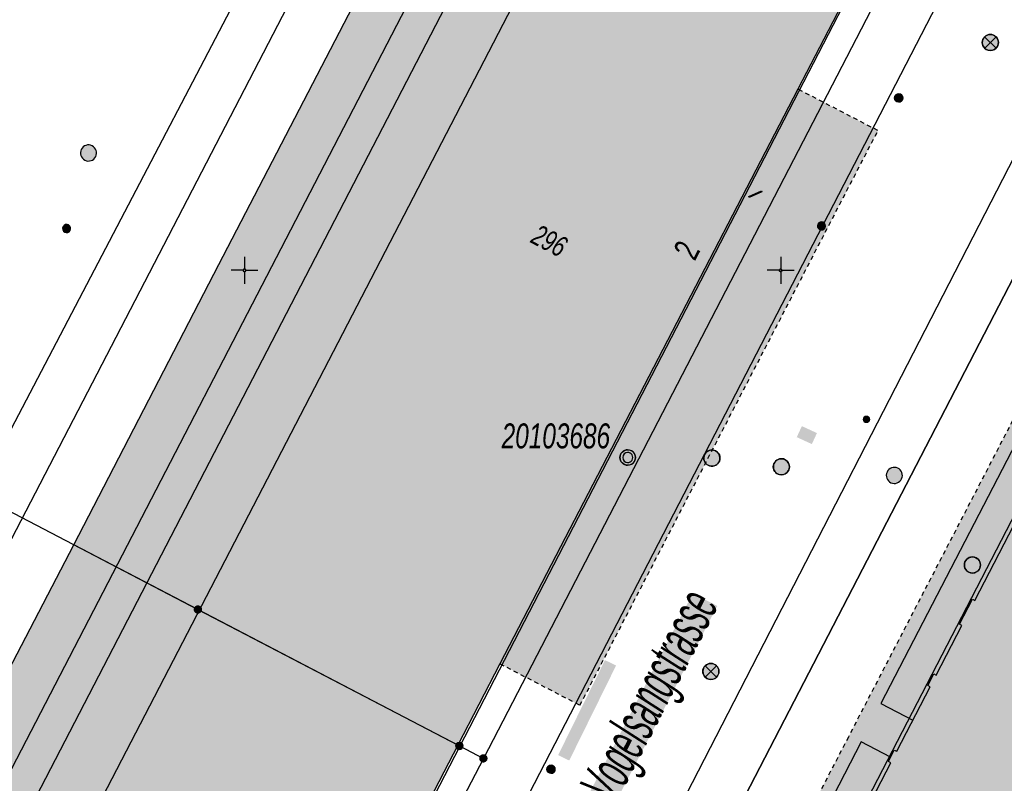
# Model space of a CAD drawing. Header units: metres. Extents: x 2695560 to 2696939, y 1260491 to 1262050.
# Tile 979 of 1005: x 2696740 to 2696786, y 1261601 to 1261636. Entities that reach past the tile are written whole.
import ezdxf

# ---------------------------------------------------------------- set-up
doc = ezdxf.new("R2010")
doc.units = ezdxf.units.M
doc.linetypes.add('AUSGEZOGEN', pattern=[0])
doc.linetypes.add('VERDECKT2_S2', pattern=[0.36, 0.2, -0.16])
for name, color, linetype in [('XR$1$AV_Flächen (EO)', 7, 'AUSGEZOGEN'), ('XR$1$AV_Gebäudeflächen (BB)', 7, 'AUSGEZOGEN'), ('XR$1$AV_Gebäudeflächen (EO)', 7, 'AUSGEZOGEN'), ('XR$1$AV_Grenzpunkte', 7, 'AUSGEZOGEN'), ('XR$1$AV_Haus-Nr.', 7, 'AUSGEZOGEN'), ('XR$1$AV_Koordinatennetzpunkte', 7, 'AUSGEZOGEN'), ('XR$1$AV_Lagefixpunkt-Nr.', 7, 'AUSGEZOGEN'), ('XR$1$AV_Lagefixpunkte', 7, 'AUSGEZOGEN'), ('XR$1$AV_Linien (BB)', 7, 'AUSGEZOGEN'), ('XR$1$AV_Linien (EO)', 7, 'AUSGEZOGEN'), ('XR$1$AV_Strassennamen', 7, 'AUSGEZOGEN'), ('XR$1$AV_Versicherung-Nr.', 7, 'AUSGEZOGEN'), ('XR$1$AW_LK_Schachtdeckel', 24, 'AUSGEZOGEN'), ('XR$1$EW_LK_Knoten', 1, 'AUSGEZOGEN'), ('XR$1$Liegenschaftsgrenzen', 7, 'AUSGEZOGEN'), ('XR$1$PFAV', 255, 'AUSGEZOGEN'), ('XR$1$PFAW', 255, 'AUSGEZOGEN'), ('XR$1$PFEW', 255, 'AUSGEZOGEN'), ('XR$1$PFWA', 255, 'AUSGEZOGEN'), ('XR$1$RAEW', 8, 'AUSGEZOGEN'), ('XR$1$RP_Abstandslinie', 7, 'AUSGEZOGEN'), ('XR$1$WA_LK_Absperrarmatur', 171, 'AUSGEZOGEN'), ('XR$1$WA_LK_Hydrant', 171, 'AUSGEZOGEN'), ('XR$1$WA_LK_Rohrleitungsteil', 171, 'AUSGEZOGEN')]:
    doc.layers.add(name, color=color, linetype=linetype)
doc.styles.add('ARIAL', font='arial.ttf')

# ---------------------------------------------------------------- blocks, each defined once
blk = doc.blocks.new('COMPLEXOBJECT_22')
at = {"layer": 'XR$1$AV_Linien (BB)', "color": 7, "linetype": 'AUSGEZOGEN', "transparency": 33554687}
blk.add_lwpolyline([(6763.35, 11581.2), (6796.32, 11644.88), (6796.886, 11651.676)], dxfattribs=at)
blk = doc.blocks.new('COMPLEXOBJECT_758')
at = {"layer": 'XR$1$AV_Linien (BB)', "color": 7, "linetype": 'AUSGEZOGEN', "transparency": 33554687}
blk.add_line((6761.183, 11582.272), (6790.125, 11638.54), dxfattribs=at)
blk = doc.blocks.new('COMPLEXOBJECT_773')
at = {"layer": 'XR$1$AV_Linien (BB)', "color": 7, "linetype": 'AUSGEZOGEN', "transparency": 33554687}
blk.add_lwpolyline([(6782.999, 11639.394), (6782.52, 11637.853), (6741.857, 11559.179), (6749.346, 11555.279)], dxfattribs=at)
blk = doc.blocks.new('COMPLEXOBJECT_1240')
at = {"layer": 'XR$1$Liegenschaftsgrenzen', "color": 7, "linetype": 'AUSGEZOGEN', "transparency": 33554687}
blk.add_lwpolyline([(6797.89, 11663.71), (6796.32, 11644.88), (6763.35, 11581.2)], dxfattribs=at)
blk = doc.blocks.new('BWAV1')
at = {"layer": 'XR$1$PFAV', "transparency": 33554687}
blk.add_hatch(color=7, dxfattribs=at).paths.add_polyline_path([(0.67, 0), (0.656, 0.135), (0.616, 0.264), (0.55, 0.383), (0.462, 0.486), (0.354, 0.569), (0.233, 0.628), (0.101, 0.662), (-0.034, 0.669), (-0.168, 0.649), (-0.295, 0.602), (-0.41, 0.53), (-0.508, 0.436), (-0.586, 0.325), (-0.639, 0.201), (-0.667, 0.068), (-0.667, -0.068), (-0.639, -0.201), (-0.586, -0.325), (-0.508, -0.436), (-0.41, -0.53), (-0.295, -0.602), (-0.168, -0.649), (-0.034, -0.669), (0.101, -0.662), (0.233, -0.628), (0.354, -0.569), (0.462, -0.486), (0.55, -0.383), (0.616, -0.264), (0.656, -0.135)])
at = {"color": 7, "transparency": 33554687}
for radius, start, end in [(0.5, 91.19481, 268.80519), (0.326, 91.19481, 268.80519), (0.5, 268.80519, 91.19481), (0.326, 268.80519, 91.19481)]:
    blk.add_arc((0, 0), radius, start, end, dxfattribs=at)
at = {"layer": 'XR$1$PFAV', "transparency": 33554687}
blk.add_circle((0, 0), 0.5, dxfattribs=at)
blk = doc.blocks.new('BWAV20')
at = {"true_color": 0x000000, "transparency": 33554687}
blk.add_hatch(color=18, dxfattribs=at).paths.add_polyline_path([(0.17, 0), (0.16, 0.03), (0.15, 0.07), (0.14, 0.1), (0.11, 0.12), (0.09, 0.14), (0.06, 0.16), (0.03, 0.16), (-0.01, 0.17), (-0.04, 0.16), (-0.07, 0.15), (-0.1, 0.13), (-0.13, 0.11), (-0.15, 0.08), (-0.16, 0.05), (-0.17, 0.02), (-0.17, -0.02), (-0.16, -0.05), (-0.15, -0.08), (-0.13, -0.11), (-0.1, -0.13), (-0.07, -0.15), (-0.04, -0.16), (-0.01, -0.17), (0.03, -0.16), (0.06, -0.16), (0.09, -0.14), (0.11, -0.12), (0.14, -0.1), (0.15, -0.07), (0.16, -0.03)])
at = {"layer": 'XR$1$PFAV', "transparency": 33554687}
blk.add_hatch(color=7, dxfattribs=at).paths.add_polyline_path([(0.5, 0), (0.49, 0.1), (0.46, 0.2), (0.41, 0.29), (0.34, 0.36), (0.26, 0.42), (0.17, 0.47), (0.08, 0.49), (-0.03, 0.5), (-0.13, 0.48), (-0.22, 0.45), (-0.31, 0.4), (-0.38, 0.33), (-0.44, 0.24), (-0.48, 0.15), (-0.5, 0.05), (-0.5, -0.05), (-0.48, -0.15), (-0.44, -0.24), (-0.38, -0.33), (-0.31, -0.4), (-0.22, -0.45), (-0.13, -0.48), (-0.03, -0.5), (0.08, -0.49), (0.17, -0.47), (0.26, -0.42), (0.34, -0.36), (0.41, -0.29), (0.46, -0.2), (0.49, -0.1)])
blk = doc.blocks.new('BAV15')
at = {"layer": 'XR$1$PFAV', "transparency": 33554687}
blk.add_hatch(color=7, dxfattribs=at).paths.add_polyline_path([(0.5, 0), (0.49, 0.1), (0.46, 0.2), (0.41, 0.29), (0.34, 0.36), (0.26, 0.42), (0.17, 0.47), (0.08, 0.49), (-0.03, 0.5), (-0.13, 0.48), (-0.22, 0.45), (-0.31, 0.4), (-0.38, 0.33), (-0.44, 0.24), (-0.48, 0.15), (-0.5, 0.05), (-0.5, -0.05), (-0.48, -0.15), (-0.44, -0.24), (-0.38, -0.33), (-0.31, -0.4), (-0.22, -0.45), (-0.13, -0.48), (-0.03, -0.5), (0.08, -0.49), (0.17, -0.47), (0.26, -0.42), (0.34, -0.36), (0.41, -0.29), (0.46, -0.2), (0.49, -0.1)])
at = {"color": 7, "transparency": 33554687}
for start, end in [(90, 270), (270, 90)]:
    blk.add_arc((0, 0), 0.5, start, end, dxfattribs=at)
at = {"layer": 'XR$1$PFAV', "transparency": 33554687}
blk.add_circle((0, 0), 0.5, dxfattribs=at)
blk = doc.blocks.new('BAV2041')
at = {"color": 7, "transparency": 33554687}
for p, q in [((0, 0.5), (0, 0.05)), ((-0.05, 0), (-0.5, 0)), ((0.05, 0), (0.5, 0)), ((0, -0.05), (0, -0.5))]:
    blk.add_line(p, q, dxfattribs=at)
blk.add_circle((0, 0), 0.05, dxfattribs=at)
for start, end in [(90, 270), (270, 90)]:
    blk.add_arc((0, 0), 0.05, start, end, dxfattribs=at)
blk = doc.blocks.new('BAW2082')
at = {"layer": 'XR$1$PFAW', "transparency": 33554687}
blk.add_hatch(color=7, dxfattribs=at).paths.add_polyline_path([(0.509, -0.003), (0.499, 0.098), (0.469, 0.194), (0.42, 0.283), (0.354, 0.359), (0.274, 0.421), (0.183, 0.466), (0.085, 0.491), (-0.016, 0.496), (-0.116, 0.481), (-0.211, 0.446), (-0.297, 0.392), (-0.37, 0.323), (-0.428, 0.24), (-0.468, 0.147), (-0.488, 0.047), (-0.488, -0.054), (-0.468, -0.153), (-0.428, -0.246), (-0.37, -0.329), (-0.297, -0.398), (-0.211, -0.452), (-0.116, -0.487), (-0.016, -0.502), (0.085, -0.497), (0.183, -0.472), (0.274, -0.427), (0.354, -0.366), (0.42, -0.289), (0.469, -0.2), (0.499, -0.104)])
at = {"transparency": 33554687}
for start, end in [(91.19481, 268.80519), (268.80519, 91.19481)]:
    blk.add_arc((0.01, 0), 0.5, start, end, dxfattribs=at)
at = {"layer": 'XR$1$PFAW', "transparency": 33554687}
blk.add_circle((0.009, -0.003), 0.5, dxfattribs=at)
blk = doc.blocks.new('BAW2088')
at = {"layer": 'XR$1$PFAW', "transparency": 33554687}
blk.add_hatch(color=253, dxfattribs=at).paths.add_polyline_path([(0.51, 0), (0.5, 0.101), (0.47, 0.197), (0.421, 0.286), (0.355, 0.362), (0.275, 0.424), (0.184, 0.469), (0.086, 0.494), (-0.015, 0.499), (-0.115, 0.484), (-0.21, 0.449), (-0.296, 0.395), (-0.369, 0.326), (-0.427, 0.243), (-0.467, 0.15), (-0.487, 0.051), (-0.487, -0.051), (-0.467, -0.15), (-0.427, -0.243), (-0.369, -0.326), (-0.296, -0.395), (-0.21, -0.449), (-0.115, -0.484), (-0.015, -0.499), (0.086, -0.494), (0.184, -0.469), (0.275, -0.424), (0.355, -0.362), (0.421, -0.286), (0.47, -0.197), (0.5, -0.101)])
at = {"transparency": 33554687}
for start, end in [(91.19481, 268.80519), (268.80519, 91.19481)]:
    blk.add_arc((0.01, 0), 0.5, start, end, dxfattribs=at)
at = {"layer": 'XR$1$PFAW', "transparency": 33554687}
blk.add_circle((0.01, 0), 0.5, dxfattribs=at)
blk = doc.blocks.new('BAW2081')
at = {"layer": 'XR$1$PFAW', "transparency": 33554687}
blk.add_hatch(color=7, dxfattribs=at).paths.add_polyline_path([(0.5, 0), (0.49, 0.1), (0.46, 0.2), (0.41, 0.29), (0.34, 0.36), (0.26, 0.42), (0.17, 0.47), (0.08, 0.49), (-0.03, 0.5), (-0.13, 0.48), (-0.22, 0.45), (-0.31, 0.4), (-0.38, 0.33), (-0.44, 0.24), (-0.48, 0.15), (-0.5, 0.05), (-0.5, -0.05), (-0.48, -0.15), (-0.44, -0.24), (-0.38, -0.33), (-0.31, -0.4), (-0.22, -0.45), (-0.13, -0.48), (-0.03, -0.5), (0.08, -0.49), (0.17, -0.47), (0.26, -0.42), (0.34, -0.36), (0.41, -0.29), (0.46, -0.2), (0.49, -0.1)])
at = {"transparency": 33554687}
blk.add_line((-0.43, -0.25), (0, 0), dxfattribs=at)
blk.add_lwpolyline([(0, 0.5), (0, 0), (0.43, -0.25)], dxfattribs=at)
for start, end in [(90, 180), (180, 270), (0, 90), (270, 0)]:
    blk.add_arc((0, 0), 0.5, start, end, dxfattribs=at)
at = {"layer": 'XR$1$PFAW', "transparency": 33554687}
blk.add_circle((0, 0), 0.5, dxfattribs=at)
blk = doc.blocks.new('BWA2013')
at = {"true_color": 0x000000, "transparency": 33554687}
blk.add_hatch(color=18, dxfattribs=at).paths.add_polyline_path([(-0.291, -0.409), (0.352, 0.357), (0.291, 0.409), (-0.352, -0.357)])
at = {"transparency": 33554687}
blk.add_lwpolyline([(-0.291, -0.409), (-0.352, -0.357), (0.291, 0.409), (0.352, 0.357), (-0.291, -0.409)], close=True, dxfattribs=at)
blk = doc.blocks.new('BWA957')
at = {"true_color": 0x000000, "transparency": 33554687}
blk.add_hatch(color=18, dxfattribs=at).paths.add_polyline_path([(0.5, 0), (0.49, 0.101), (0.459, 0.197), (0.41, 0.286), (0.344, 0.362), (0.264, 0.424), (0.174, 0.469), (0.076, 0.494), (-0.025, 0.499), (-0.125, 0.484), (-0.22, 0.449), (-0.306, 0.395), (-0.379, 0.326), (-0.437, 0.243), (-0.477, 0.15), (-0.497, 0.051), (-0.497, -0.051), (-0.477, -0.15), (-0.437, -0.243), (-0.379, -0.326), (-0.306, -0.395), (-0.22, -0.449), (-0.125, -0.484), (-0.025, -0.499), (0.076, -0.494), (0.174, -0.469), (0.264, -0.424), (0.344, -0.362), (0.41, -0.286), (0.459, -0.197), (0.49, -0.101)])
at = {"transparency": 33554687}
for start, end in [(90, 180), (180, 270), (0, 90), (270, 0)]:
    blk.add_arc((0, 0), 0.5, start, end, dxfattribs=at)
blk = doc.blocks.new('BWA965')
at = {"layer": 'XR$1$PFWA', "transparency": 33554687}
blk.add_hatch(color=7, dxfattribs=at).paths.add_polyline_path([(0, 0.5), (-0.05, 0.5), (-0.1, 0.49), (-0.15, 0.48), (-0.2, 0.46), (-0.24, 0.44), (-0.29, 0.41), (-0.33, 0.38), (-0.36, 0.34), (-0.4, 0.31), (-0.42, 0.26), (-0.45, 0.22), (-0.47, 0.17), (-0.48, 0.13), (-0.49, 0.08), (-0.5, 0.03), (-0.5, -0.03), (-0.49, -0.08), (-0.48, -0.13), (-0.47, -0.17), (-0.45, -0.22), (-0.42, -0.26), (-0.4, -0.31), (-0.36, -0.34), (-0.33, -0.38), (-0.29, -0.41), (-0.24, -0.44), (-0.2, -0.46), (-0.15, -0.48), (-0.1, -0.49), (-0.05, -0.5), (0, -0.5), (0.05, -0.5), (0.1, -0.49), (0.15, -0.48), (0.2, -0.46), (0.24, -0.44), (0.29, -0.41), (0.33, -0.38), (0.36, -0.34), (0.4, -0.31), (0.42, -0.26), (0.45, -0.22), (0.47, -0.17), (0.48, -0.13), (0.49, -0.08), (0.5, -0.03), (0.5, 0.03), (0.49, 0.08), (0.48, 0.13), (0.47, 0.17), (0.45, 0.22), (0.42, 0.26), (0.4, 0.31), (0.36, 0.34), (0.33, 0.38), (0.29, 0.41), (0.24, 0.44), (0.2, 0.46), (0.15, 0.48), (0.1, 0.49), (0.05, 0.5)])
at = {"transparency": 33554687}
blk.add_line((0, 0.5), (0, -0.5), dxfattribs=at)
for start, end in [(90, 270), (270, 90)]:
    blk.add_arc((0, 0), 0.5, start, end, dxfattribs=at)
blk = doc.blocks.new('BEWLP2549_S')
at = {"layer": 'XR$1$PFEW', "transparency": 33554687}
blk.add_hatch(color=7, dxfattribs=at).paths.add_polyline_path([(0.5, 0), (0.49, 0.101), (0.459, 0.197), (0.41, 0.286), (0.344, 0.362), (0.264, 0.424), (0.174, 0.469), (0.076, 0.494), (-0.025, 0.499), (-0.125, 0.484), (-0.22, 0.449), (-0.306, 0.395), (-0.379, 0.326), (-0.437, 0.243), (-0.477, 0.15), (-0.497, 0.051), (-0.497, -0.051), (-0.477, -0.15), (-0.437, -0.243), (-0.379, -0.326), (-0.306, -0.395), (-0.22, -0.449), (-0.125, -0.484), (-0.025, -0.499), (0.076, -0.494), (0.174, -0.469), (0.264, -0.424), (0.344, -0.362), (0.41, -0.286), (0.459, -0.197), (0.49, -0.101)])
at = {"color": 1, "transparency": 33554687}
for p, q in [((0.354, -0.354), (-0.354, 0.354)), ((-0.354, -0.354), (0.354, 0.354))]:
    blk.add_line(p, q, dxfattribs=at)
for start, end in [(91.38095, 268.61905), (268.61905, 91.38095)]:
    blk.add_arc((0, 0), 0.5, start, end, dxfattribs=at)
at = {"layer": 'XR$1$PFEW', "transparency": 33554687}
blk.add_circle((0, 0), 0.5, dxfattribs=at)
blk = doc.blocks.new('BEW957')
at = {"layer": 'XR$1$RAEW', "transparency": 33554687}
blk.add_hatch(color=1, dxfattribs=at).paths.add_polyline_path([(-0.5, 0), (-0.5, -0.05), (-0.49, -0.1), (-0.48, -0.15), (-0.46, -0.2), (-0.44, -0.24), (-0.41, -0.29), (-0.38, -0.33), (-0.34, -0.36), (-0.31, -0.4), (-0.26, -0.42), (-0.22, -0.45), (-0.17, -0.47), (-0.13, -0.48), (-0.08, -0.49), (-0.03, -0.5), (0.03, -0.5), (0.08, -0.49), (0.13, -0.48), (0.17, -0.47), (0.22, -0.45), (0.26, -0.42), (0.31, -0.4), (0.34, -0.36), (0.38, -0.33), (0.41, -0.29), (0.44, -0.24), (0.46, -0.2), (0.48, -0.15), (0.49, -0.1), (0.5, -0.05), (0.5, 0), (0.5, 0.05), (0.49, 0.1), (0.48, 0.15), (0.46, 0.2), (0.44, 0.24), (0.41, 0.29), (0.38, 0.33), (0.34, 0.36), (0.31, 0.4), (0.26, 0.42), (0.22, 0.45), (0.17, 0.47), (0.13, 0.48), (0.08, 0.49), (0.03, 0.5), (-0.03, 0.5), (-0.08, 0.49), (-0.13, 0.48), (-0.17, 0.47), (-0.22, 0.45), (-0.26, 0.42), (-0.31, 0.4), (-0.34, 0.36), (-0.38, 0.33), (-0.41, 0.29), (-0.44, 0.24), (-0.46, 0.2), (-0.48, 0.15), (-0.49, 0.1), (-0.5, 0.05)])
at = {"color": 1, "transparency": 33554687}
for start, end in [(90, 180), (180, 270), (0, 90), (270, 0)]:
    blk.add_arc((0, 0), 0.5, start, end, dxfattribs=at)
at = {"layer": 'XR$1$RAEW', "color": 1, "transparency": 33554687}
blk.add_circle((0, 0), 0.5, dxfattribs=at)

msp = doc.modelspace()

# ---------------------------------------------------------------- hatches: boundary and pattern name
at = {"transparency": 33554687}
for points in [[(2696776.958, 1261617.548), (2696776.721, 1261617.034), (2696777.424, 1261616.71), (2696777.661, 1261617.224)], [(2696762.962, 1261617.098), (2696762.962, 1261616.495), (2696766.885, 1261616.495), (2696766.885, 1261617.098)], [(2696764.279, 1261595.087), (2696765.42, 1261594.496), (2696773.015, 1261609.165), (2696771.874, 1261609.756)], [(2696765.596, 1261602.215), (2696766.113, 1261601.96), (2696768.296, 1261606.387), (2696767.779, 1261606.642)], [(2696768.098, 1261601.745), (2696768.612, 1261601.508), (2696769.108, 1261602.583), (2696768.594, 1261602.82)]]:
    msp.add_hatch(color=7, dxfattribs=at).paths.add_polyline_path(points)
at = {"layer": 'XR$1$AV_Gebäudeflächen (BB)', "true_color": 0xd2d2d2, "transparency": 33554687}
for points in [[(2696743.01, 1261612.021), (2696748.8, 1261609), (2696760.915, 1261602.679), (2696762.882, 1261606.471), (2696776.775, 1261633.257), (2696782.86, 1261644.99), (2696770.798, 1261651.301), (2696768.5, 1261646.863), (2696762.641, 1261649.897), (2696760.322, 1261645.422), (2696749.78, 1261625.082)], [(2696785.155, 1261564.707), (2696785.596, 1261564.718), (2696785.594, 1261564.804), (2696811.467, 1261565.444), (2696811.469, 1261565.359), (2696811.91, 1261565.37), (2696811.782, 1261569.331), (2696816.113, 1261569.387), (2696816.732, 1261572.724), (2696819.226, 1261572.508), (2696820.817, 1261591.663), (2696807.655, 1261592.776), (2696806.53, 1261579.427), (2696809.72, 1261579.145), (2696810.715, 1261579.057), (2696810.49, 1261576.427), (2696808.504, 1261576.384), (2696808.68, 1261578.206), (2696807.122, 1261578.356), (2696806.929, 1261576.355), (2696806.914, 1261576.195), (2696789.631, 1261575.686), (2696786.64, 1261577.238), (2696799.41, 1261601.945), (2696801.568, 1261601.006), (2696808.556, 1261598.044), (2696809.216, 1261597.746), (2696821.271, 1261596.701), (2696823.612, 1261624.745), (2696823.616, 1261624.791), (2696815.954, 1261625.547), (2696818.002, 1261649.856), (2696810.875, 1261650.437), (2696800.527, 1261651.261), (2696799.102, 1261633.688), (2696797.348, 1261630.729), (2696797.016, 1261626.864), (2696795.024, 1261622.846), (2696792.86, 1261623.959), (2696792.905, 1261624.048), (2696792.549, 1261624.231), (2696792.273, 1261623.698), (2696792.388, 1261623.638), (2696790.13, 1261619.278), (2696790.015, 1261619.338), (2696789.739, 1261618.805), (2696789.854, 1261618.745), (2696787.573, 1261614.341), (2696787.458, 1261614.401), (2696787.177, 1261613.859), (2696787.293, 1261613.799), (2696785.026, 1261609.422), (2696784.91, 1261609.481), (2696784.303, 1261608.309), (2696784.418, 1261608.249), (2696783.223, 1261605.941), (2696783.107, 1261606), (2696782.827, 1261605.459), (2696782.942, 1261605.399), (2696781.383, 1261602.389), (2696781.268, 1261602.449), (2696780.992, 1261601.916), (2696781.107, 1261601.856), (2696779.553, 1261598.855), (2696779.437, 1261598.914), (2696779.161, 1261598.382), (2696779.282, 1261598.331), (2696777.718, 1261595.312), (2696777.602, 1261595.371), (2696777.327, 1261594.839), (2696777.442, 1261594.779), (2696775.878, 1261591.76), (2696775.763, 1261591.819), (2696775.487, 1261591.287), (2696775.602, 1261591.227), (2696774.039, 1261588.208), (2696773.923, 1261588.268), (2696773.647, 1261587.735), (2696773.763, 1261587.675), (2696772.199, 1261584.656), (2696772.084, 1261584.716), (2696771.808, 1261584.183), (2696771.923, 1261584.123), (2696770.355, 1261581.095), (2696770.24, 1261581.155), (2696769.964, 1261580.622), (2696770.079, 1261580.562), (2696768.516, 1261577.543), (2696768.4, 1261577.603), (2696768.124, 1261577.07), (2696768.24, 1261577.01), (2696767.049, 1261574.711), (2696766.933, 1261574.77), (2696766.321, 1261573.589), (2696764.39, 1261569.86), (2696776.38, 1261563.65), (2696776.81, 1261564.5), (2696777.026, 1261564.868), (2696785.147, 1261565.028)], [(2696760.915, 1261602.679), (2696748.8, 1261609), (2696743.01, 1261612.021), (2696729.989, 1261587.004), (2696721.948, 1261571.382), (2696727.74, 1261568.38), (2696739.866, 1261562.093), (2696741.496, 1261565.236), (2696751.132, 1261583.815), (2696752.337, 1261583.19), (2696753.947, 1261586.298), (2696752.743, 1261586.922), (2696759.377, 1261599.712)]]:
    msp.add_hatch(color=254, dxfattribs=at).paths.add_polyline_path(points)
at = {"layer": 'XR$1$AV_Gebäudeflächen (EO)', "true_color": 0xebebeb, "transparency": 33554687}
for points in [[(2696764.39, 1261569.86), (2696766.933, 1261574.77), (2696767.049, 1261574.711), (2696768.24, 1261577.01), (2696768.124, 1261577.07), (2696768.4, 1261577.603), (2696768.516, 1261577.543), (2696770.079, 1261580.562), (2696769.964, 1261580.622), (2696770.24, 1261581.155), (2696770.355, 1261581.095), (2696771.923, 1261584.123), (2696771.808, 1261584.183), (2696772.084, 1261584.716), (2696772.199, 1261584.656), (2696773.763, 1261587.675), (2696773.647, 1261587.735), (2696773.923, 1261588.268), (2696774.039, 1261588.208), (2696775.602, 1261591.227), (2696775.487, 1261591.287), (2696775.763, 1261591.819), (2696775.878, 1261591.76), (2696777.442, 1261594.779), (2696777.327, 1261594.839), (2696777.602, 1261595.371), (2696777.718, 1261595.312), (2696779.282, 1261598.331), (2696779.161, 1261598.382), (2696779.437, 1261598.914), (2696779.553, 1261598.855), (2696781.107, 1261601.856), (2696780.992, 1261601.916), (2696781.268, 1261602.449), (2696781.383, 1261602.389), (2696782.942, 1261605.399), (2696782.827, 1261605.459), (2696783.107, 1261606), (2696783.223, 1261605.941), (2696784.418, 1261608.249), (2696784.303, 1261608.309), (2696784.91, 1261609.481), (2696785.026, 1261609.422), (2696787.293, 1261613.799), (2696787.177, 1261613.859), (2696787.458, 1261614.401), (2696787.573, 1261614.341), (2696789.854, 1261618.745), (2696789.739, 1261618.805), (2696790.015, 1261619.338), (2696790.13, 1261619.278), (2696792.388, 1261623.638), (2696792.273, 1261623.698), (2696792.549, 1261624.231), (2696792.905, 1261624.048), (2696792.86, 1261623.959), (2696795.024, 1261622.846), (2696797.016, 1261626.864), (2696797.348, 1261630.729), (2696799.102, 1261633.688), (2696800.527, 1261651.261), (2696797.856, 1261651.486), (2696797.788, 1261650.663), (2696797.276, 1261650.706), (2696795.946, 1261635.025), (2696791.26, 1261626.435), (2696779.126, 1261603.056), (2696764.615, 1261575.093), (2696764.953, 1261574.922), (2696762.767, 1261570.614), (2696764.355, 1261569.792)], [(2696766.612, 1261604.536), (2696780.505, 1261631.323), (2696776.775, 1261633.257), (2696762.882, 1261606.471)]]:
    msp.add_hatch(color=7, dxfattribs=at).paths.add_polyline_path(points)

# ---------------------------------------------------------------- linework, layer by layer
at = {"layer": 'XR$1$AV_Flächen (EO)', "color": 7, "linetype": 'AUSGEZOGEN', "transparency": 33554687}
msp.add_line((2696776.775, 1261633.257), (2696762.882, 1261606.471), dxfattribs=at)
at = {"layer": 'XR$1$AV_Flächen (EO)', "color": 7, "linetype": 'VERDECKT2_S2', "transparency": 33554687}
msp.add_line((2696762.882, 1261606.471), (2696766.612, 1261604.536), dxfattribs=at)
for points in [[(2696797.856, 1261651.486), (2696797.788, 1261650.663), (2696797.276, 1261650.706), (2696795.946, 1261635.025), (2696791.26, 1261626.435), (2696779.126, 1261603.056), (2696764.615, 1261575.093), (2696764.953, 1261574.922), (2696762.767, 1261570.614), (2696764.355, 1261569.792)], [(2696766.612, 1261604.536), (2696780.505, 1261631.323), (2696776.775, 1261633.257)]]:
    msp.add_lwpolyline(points, dxfattribs=at)
at = {"layer": 'XR$1$AV_Flächen (EO)', "color": 7, "linetype": 'AUSGEZOGEN', "transparency": 33554687}
msp.add_lwpolyline([(2696779.553, 1261598.855), (2696781.107, 1261601.856), (2696780.992, 1261601.916), (2696781.268, 1261602.449), (2696781.383, 1261602.389), (2696782.942, 1261605.399), (2696782.827, 1261605.459), (2696783.107, 1261606), (2696783.223, 1261605.941), (2696784.418, 1261608.249), (2696784.303, 1261608.309), (2696784.91, 1261609.481), (2696785.026, 1261609.422), (2696787.293, 1261613.799)], dxfattribs=at)
at = {"layer": 'XR$1$AV_Linien (BB)', "color": 7, "linetype": 'AUSGEZOGEN', "transparency": 33554687}
for p, q in [((2696749.78, 1261625.082), (2696760.322, 1261645.422)), ((2696743.01, 1261612.021), (2696749.78, 1261625.082))]:
    msp.add_line(p, q, dxfattribs=at)
for points in [[(2696760.322, 1261645.422), (2696762.641, 1261649.897), (2696768.5, 1261646.863), (2696770.798, 1261651.301), (2696782.86, 1261644.99), (2696776.775, 1261633.257), (2696762.882, 1261606.471), (2696760.915, 1261602.679)], [(2696779.553, 1261598.855), (2696781.107, 1261601.856), (2696780.992, 1261601.916), (2696781.268, 1261602.449), (2696781.383, 1261602.389), (2696782.942, 1261605.399), (2696782.827, 1261605.459), (2696783.107, 1261606), (2696783.223, 1261605.941), (2696784.418, 1261608.249), (2696784.303, 1261608.309), (2696784.91, 1261609.481), (2696785.026, 1261609.422), (2696787.293, 1261613.799)], [(2696721.948, 1261571.382), (2696729.989, 1261587.004), (2696743.01, 1261612.021)], [(2696760.915, 1261602.679), (2696748.8, 1261609), (2696743.01, 1261612.021)], [(2696760.915, 1261602.679), (2696759.377, 1261599.712), (2696752.743, 1261586.922), (2696753.947, 1261586.298)]]:
    msp.add_lwpolyline(points, dxfattribs=at)
at = {"layer": 'XR$1$AV_Linien (EO)', "color": 7, "linetype": 'AUSGEZOGEN', "transparency": 33554687}
for p, q in [((2696659.829, 1261457.39), (2696761.596, 1261653.742)), ((2696646.178, 1261420.206), (2696764.521, 1261648.7)), ((2696705.71, 1261531.702), (2696766.058, 1261648.128)), ((2696768.5, 1261646.863), (2696708.151, 1261530.436))]:
    msp.add_line(p, q, dxfattribs=at)
for points in [[(2696797.856, 1261651.486), (2696796.51, 1261635.205), (2696780.637, 1261604.616), (2696782.135, 1261603.84)], [(2696781.094, 1261602.113), (2696779.717, 1261602.826), (2696763.371, 1261571.125), (2696764.691, 1261570.441)]]:
    msp.add_lwpolyline(points, dxfattribs=at)
at = {"layer": 'XR$1$Liegenschaftsgrenzen', "color": 7, "linetype": 'AUSGEZOGEN', "transparency": 33554687}
msp.add_line((2696762.11, 1261602.06), (2696741.12, 1261561.53), dxfattribs=at)
for points in [[(2696738.49, 1261614.38), (2696756.86, 1261649.47), (2696763.84, 1261662.78), (2696771.23, 1261664.1)], [(2696771.23, 1261664.1), (2696785.06, 1261648.84), (2696784.01, 1261644.35), (2696762.11, 1261602.06)], [(2696738.49, 1261614.38), (2696748.8, 1261609), (2696760.99, 1261602.64), (2696762.11, 1261602.06)]]:
    msp.add_lwpolyline(points, dxfattribs=at)
at = {"layer": 'XR$1$RP_Abstandslinie', "color": 7, "linetype": 'AUSGEZOGEN', "transparency": 33554687}
for points in [[(2696700.79, 1261534.2), (2696720.38, 1261524.06), (2696742.43, 1261566.69), (2696764.03, 1261608.44), (2696780.94, 1261641.12), (2696761.69, 1261651.08)], [(2696796.18, 1261631.4), (2696780.02, 1261600.17), (2696766.907, 1261574.825)]]:
    msp.add_lwpolyline(points, dxfattribs=at)

# ---------------------------------------------------------------- block references
at = {"layer": 'XR$1$AV_Grenzpunkte', "color": 7, "linetype": 'AUSGEZOGEN', "lineweight": -3, "transparency": 33554687}
for name, p, xscale, yscale in [('BWAV20', (2696748.8, 1261609), 0.3899999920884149, 0.3899999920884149), ('BAV15', (2696760.99, 1261602.64), 0.3249999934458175, 0.3249999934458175), ('BWAV20', (2696762.11, 1261602.06), 0.3899999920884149, 0.3899999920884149)]:
    msp.add_blockref(name, p, dxfattribs=dict(at, xscale=xscale, yscale=yscale))
at = {"layer": 'XR$1$AV_Koordinatennetzpunkte', "color": 7, "linetype": 'AUSGEZOGEN', "lineweight": -3, "transparency": 33554687, "xscale": 1.25, "yscale": 1.25}
for p in [(2696750.97, 1261624.81), (2696775.97, 1261624.81)]:
    msp.add_blockref('BAV2041', p, dxfattribs=at)
at = {"layer": 'XR$1$AV_Lagefixpunkte', "color": 7, "linetype": 'AUSGEZOGEN', "lineweight": -3, "transparency": 33554687, "xscale": 0.7199999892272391, "yscale": 0.7199999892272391}
msp.add_blockref('BWAV1', (2696768.839, 1261616.085, 439.764), dxfattribs=at)
at = {"layer": 'XR$1$AV_Linien (BB)', "color": 7, "linetype": 'AUSGEZOGEN', "lineweight": -3, "transparency": 33554687}
for name in ['COMPLEXOBJECT_758', 'COMPLEXOBJECT_773', 'COMPLEXOBJECT_22']:
    msp.add_blockref(name, (2690000.97, 1249999.81), dxfattribs=at)
at = {"layer": 'XR$1$AW_LK_Schachtdeckel', "color": 24, "linetype": 'AUSGEZOGEN', "lineweight": -3, "transparency": 33554687}
for name, p, xscale, yscale, rotation in [('BAW2081', (2696781.471, 1261632.847), 0.3749999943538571, 0.3749999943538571, 64.45834920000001), ('BAW2088', (2696772.759, 1261616.051), 0.757819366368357, 0.757819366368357, 62.688242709), ('BAW2081', (2696765.261, 1261601.552), 0.3749999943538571, 0.3749999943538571, 66.193764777)]:
    msp.add_blockref(name, p, dxfattribs=dict(at, xscale=xscale, yscale=yscale, rotation=rotation))
at = {"layer": 'XR$1$AW_LK_Schachtdeckel', "color": 24, "linetype": 'AUSGEZOGEN', "lineweight": -3, "transparency": 33554687, "xscale": 0.7499999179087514, "yscale": 0.7499999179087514}
for p in [(2696775.996, 1261615.652), (2696784.901, 1261611.076)]:
    msp.add_blockref('BAW2082', p, dxfattribs=at)
at = {"layer": 'XR$1$EW_LK_Knoten', "color": 1, "linetype": 'AUSGEZOGEN', "lineweight": -3, "transparency": 33554687}
for name, p, xscale, yscale, rotation in [('BEWLP2549_S', (2696785.746, 1261635.429), 0.7499999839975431, 0.7499999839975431, 270.3447), ('BEW957', (2696779.966, 1261617.864), 0.2749999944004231, 0.2749999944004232, 110.0114999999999), ('BEWLP2549_S', (2696772.716, 1261606.112), 0.7499999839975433, 0.7499999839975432, 270.1179)]:
    msp.add_blockref(name, p, dxfattribs=dict(at, xscale=xscale, yscale=yscale, rotation=rotation))
at = {"layer": 'XR$1$EW_LK_Knoten', "color": 1, "linetype": 'AUSGEZOGEN', "lineweight": -3, "transparency": 33554687, "xscale": 0.2749999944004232, "yscale": 0.2749999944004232}
msp.add_blockref('BEW957', (2696779.966, 1261617.864), dxfattribs=at)
at = {"layer": 'XR$1$Liegenschaftsgrenzen', "color": 7, "linetype": 'AUSGEZOGEN', "lineweight": -3, "transparency": 33554687}
msp.add_blockref('COMPLEXOBJECT_1240', (2690000.97, 1249999.81), dxfattribs=at)
at = {"layer": 'XR$1$WA_LK_Absperrarmatur', "color": 171, "linetype": 'AUSGEZOGEN', "lineweight": -3, "transparency": 33554687, "xscale": 0.3749999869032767, "yscale": 0.3749999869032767}
for p, rotation in [((2696742.68, 1261626.759), 331.075683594), ((2696777.869, 1261626.879), 334.251220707)]:
    msp.add_blockref('BWA965', p, dxfattribs=dict(at, rotation=rotation))
at = {"layer": 'XR$1$WA_LK_Hydrant', "color": 171, "linetype": 'AUSGEZOGEN', "lineweight": -3, "transparency": 33554687, "xscale": 0.7499999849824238, "yscale": 0.7499999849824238}
for p, rotation in [((2696743.7, 1261630.28), 153.184173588), ((2696781.27, 1261615.25), 335.268798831)]:
    msp.add_blockref('BWA957', p, dxfattribs=dict(at, rotation=rotation))
at = {"layer": 'XR$1$WA_LK_Rohrleitungsteil', "color": 171, "linetype": 'AUSGEZOGEN', "lineweight": -3, "transparency": 33554687, "xscale": 0.6499999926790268, "yscale": 0.6499999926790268, "rotation": 334.236572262}
msp.add_blockref('BWA2013', (2696774.791, 1261628.364), dxfattribs=at)

# ---------------------------------------------------------------- texts
at = {"layer": 'XR$1$AV_Haus-Nr.', "color": 7, "transparency": 33554687, "insert": (2696772.104, 1261625.483), "char_height": 1.1621, "width": 1.02516, "attachment_point": 8, "rotation": 62.5869, "style": 'ARIAL'}
msp.add_mtext('\\W0.68;2', dxfattribs=at)
at = {"layer": 'XR$1$AV_Lagefixpunkt-Nr.', "color": 7, "transparency": 33554687, "insert": (2696762.962, 1261616.495), "char_height": 1.1621, "width": 5.50234, "attachment_point": 7, "style": 'ARIAL'}
msp.add_mtext('\\A1;{\\fArial|i1|b0;\\H1.162102;\\W0.700000;\\C7;20103686}\\P', dxfattribs=at)
at = {"layer": 'XR$1$AV_Strassennamen', "color": 7, "transparency": 33554687, "insert": (2696768.656, 1261602.122), "char_height": 1.93684, "width": 22.05761, "attachment_point": 5, "rotation": 62.6274, "style": 'ARIAL'}
msp.add_mtext('\\A1;{\\fArial|i1|b0;\\H1.936838;\\W0.700000;\\C7;Untere \\W0.490000;Vogelsangstrasse}\\P', dxfattribs=at)
at = {"layer": 'XR$1$AV_Versicherung-Nr.', "color": 7, "transparency": 33554687, "insert": (2696765.185, 1261626.184), "char_height": 0.96842, "width": 1.93301, "attachment_point": 5, "rotation": 332.4465, "style": 'ARIAL'}
msp.add_mtext('\\A1;{\\fArial|i1|b0;\\H0.968418;\\W0.700000;\\C7;296}\\P', dxfattribs=at)

doc.saveas('drawing.dxf')
